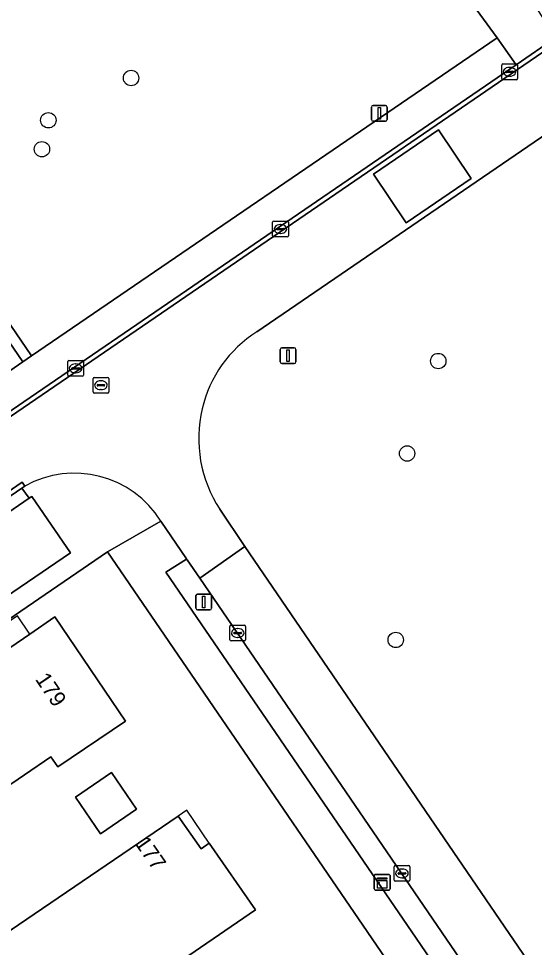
# Model space of a CAD drawing. Extents: x 155275 to 156265, y 382654 to 383635.
# Drawn here: x 155548.9 to 155581.7, y 383337.1 to 383396.1 of the extents above; entities that cross this region are included whole.
import ezdxf

# ---------------------------------------------------------------- set-up
doc = ezdxf.new("R2010")
doc.units = 0
for name, color, linetype in [('IMGEO_Boom', 7, 'Continuous'), ('IMGEO_Erf', 7, 'Continuous'), ('IMGEO_Fietspad_gesloten', 7, 'Continuous'), ('IMGEO_Gemengd_bos', 7, 'Continuous'), ('IMGEO_Groenvoorziening', 7, 'Continuous'), ('IMGEO_Haag', 7, 'Continuous'), ('IMGEO_Kast', 7, 'Continuous'), ('IMGEO_Kolk', 7, 'Continuous'), ('IMGEO_Lichtmast', 7, 'Continuous'), ('IMGEO_Pand', 7, 'Continuous'), ('IMGEO_Pand_nummerreeks', 7, 'Continuous'), ('IMGEO_Pand_overbouw', 7, 'Continuous'), ('IMGEO_Rijbaan_lokaal_gesloten', 7, 'Continuous'), ('IMGEO_Rijbaan_lokaal_open', 7, 'Continuous'), ('IMGEO_Rioolput', 7, 'Continuous'), ('IMGEO_Verkeersbordpaal', 7, 'Continuous'), ('IMGEO_Voetpad_open', 7, 'Continuous')]:
    doc.layers.add(name, color=color, linetype=linetype)

msp = doc.modelspace()

# ---------------------------------------------------------------- linework, layer by layer
at = {"layer": 'IMGEO_Boom'}
for centre in [(155556.012, 383392.364), (155550.752, 383389.677), (155550.346, 383387.835), (155575.549, 383374.363), (155573.568, 383368.482), (155572.844, 383356.623)]:
    msp.add_circle(centre, 0.489, dxfattribs=at)
at = {"layer": 'IMGEO_Erf'}
for points in [[(155554.524, 383362.222), (155521.756, 383339.814), (155585.616, 383246.401), (155618.427, 383268.752), (155618.124, 383269.195)], [(155545.875, 383345.753), (155544.143, 383348.308), (155540.963, 383346.186), (155539.315, 383348.678), (155536.308, 383346.626), (155534.904, 383348.672), (155544.09, 383354.95), (155544.874, 383353.792), (155549.582, 383356.997), (155551.174, 383358.087), (155555.656, 383351.45), (155551.358, 383348.545), (155550.905, 383349.19)], [(155554.063, 383344.295), (155552.47, 383346.629), (155554.771, 383348.2), (155556.364, 383345.865)], [(155555.044, 383333.379), (155552.972, 383336.407), (155548.571, 383333.467), (155546.313, 383336.792), (155559.011, 383345.413), (155560.461, 383343.338), (155560.986, 383343.698), (155563.925, 383339.448)]]:
    msp.add_lwpolyline(points, close=True, dxfattribs=at)
at = {"layer": 'IMGEO_Fietspad_gesloten'}
msp.add_lwpolyline([(155575.918, 383399.274), (155576.851, 383398.278), (155579.299, 383394.927), (155580.501, 383393.203), (155583.028, 383394.932), (155581.886, 383396.704), (155578.625, 383400.853)], dxfattribs=at)
at = {"layer": 'IMGEO_Gemengd_bos'}
msp.add_lwpolyline([(155515.668, 383424.609), (155549.681, 383374.692), (155579.299, 383394.927), (155576.851, 383398.278), (155575.918, 383399.274)], dxfattribs=at)
at = {"layer": 'IMGEO_Groenvoorziening'}
for points in [[(155515.37, 383423.737), (155549.13, 383374.315), (155549.681, 383374.692), (155515.668, 383424.609)], [(155585.238, 383385.553), (155583.312, 383389.439), (155564.006, 383376.217)], [(155561.654, 383364.944), (155563.253, 383362.574), (155623.958, 383273.666), (155629.922, 383264.93), (155630.7, 383265.467)], [(155560.376, 383360.557), (155559.574, 383361.726), (155559.546, 383361.767), (155558.233, 383360.928), (155622.545, 383266.887), (155622.743, 383266.603)], [(155621.859, 383270.595), (155621.067, 383271.724), (155560.376, 383360.557)]]:
    msp.add_lwpolyline(points, dxfattribs=at)
msp.add_lwpolyline([(155549.701, 383365.753), (155549.531, 383365.636), (155539.666, 383358.883), (155542.073, 383355.304), (155552.16, 383362.169)], close=True, dxfattribs=at)
for centre, radius, start, end in [((155568.245, 383369.535), 7.913, 122.3933, 166.93555), ((155568.482, 383369.427), 8.168, 166.5718, 213.2894)]:
    msp.add_arc(centre, radius, start, end, dxfattribs=at)
at = {"layer": 'IMGEO_Haag'}
for points in [[(155515.37, 383423.737), (155549.13, 383374.315), (155549.681, 383374.692), (155515.668, 383424.609)], [(155560.376, 383360.557), (155559.574, 383361.726), (155559.546, 383361.767), (155558.233, 383360.928), (155622.545, 383266.887), (155622.743, 383266.603)], [(155621.859, 383270.595), (155621.067, 383271.724), (155560.376, 383360.557)]]:
    msp.add_lwpolyline(points, dxfattribs=at)
at = {"layer": 'IMGEO_Kast'}
for p, q in [((155571.48, 383340.783), (155571.48, 383341.624)), ((155571.48, 383341.624), (155571.48, 383340.783)), ((155571.555, 383341.708), (155572.396, 383341.708)), ((155572.396, 383341.708), (155571.555, 383341.708)), ((155572.48, 383341.633), (155572.48, 383340.792)), ((155572.48, 383340.792), (155572.48, 383341.633)), ((155572.405, 383340.708), (155571.564, 383340.708)), ((155571.564, 383340.708), (155572.405, 383340.708))]:
    msp.add_line(p, q, dxfattribs=at)
for points in [[(155571.675, 383341.498), (155572.275, 383341.498), (155572.275, 383341.413), (155571.675, 383341.413), (155571.675, 383341.498)], [(155571.675, 383341.323), (155572.275, 383341.323), (155572.275, 383340.834), (155571.675, 383340.834), (155571.675, 383341.323)]]:
    msp.add_lwpolyline(points, dxfattribs=at)
msp.add_circle((155571.759, 383341.172), 0.0377, dxfattribs=at)
for centre, start, end in [((155571.558, 383341.63), 92.4484, 184.28452), ((155571.558, 383341.63), 92.4484, 184.28452), ((155572.402, 383341.63), 2.4484, 94.28452), ((155572.402, 383341.63), 2.4484, 94.28452), ((155571.558, 383340.786), 182.4484, 274.28452), ((155571.558, 383340.786), 182.4484, 274.28452), ((155572.402, 383340.786), 272.4484, 4.28452), ((155572.402, 383340.786), 272.4484, 4.28452)]:
    msp.add_arc(centre, 0.0779, start, end, dxfattribs=at)
at = {"layer": 'IMGEO_Kolk'}
for p, q in [((155579.581, 383392.332), (155579.581, 383393.184)), ((155579.656, 383393.258), (155580.508, 383393.258)), ((155580.069, 383393.038), (155580.094, 383393.038)), ((155580.582, 383393.184), (155580.582, 383392.332)), ((155579.84, 383392.752), (155579.84, 383392.764)), ((155580.278, 383392.715), (155579.88, 383392.715)), ((155579.883, 383392.801), (155580.281, 383392.801)), ((155580.092, 383392.478), (155580.067, 383392.478)), ((155580.324, 383392.764), (155580.324, 383392.752)), ((155580.508, 383392.258), (155579.656, 383392.258)), ((155565.014, 383382.333), (155565.014, 383383.185)), ((155565.089, 383383.259), (155565.941, 383383.259)), ((155565.502, 383383.039), (155565.527, 383383.039)), ((155566.015, 383383.185), (155566.015, 383382.333)), ((155565.273, 383382.753), (155565.273, 383382.765)), ((155565.711, 383382.716), (155565.313, 383382.716)), ((155565.316, 383382.802), (155565.714, 383382.802)), ((155565.525, 383382.479), (155565.5, 383382.479)), ((155565.757, 383382.765), (155565.757, 383382.753)), ((155565.941, 383382.259), (155565.089, 383382.259)), ((155551.985, 383373.472), (155551.985, 383374.324)), ((155552.06, 383374.398), (155552.912, 383374.398)), ((155552.473, 383374.178), (155552.498, 383374.178)), ((155552.986, 383374.324), (155552.986, 383373.472)), ((155552.244, 383373.892), (155552.244, 383373.904)), ((155552.682, 383373.855), (155552.284, 383373.855)), ((155552.287, 383373.941), (155552.685, 383373.941)), ((155552.496, 383373.618), (155552.471, 383373.618)), ((155552.728, 383373.904), (155552.728, 383373.892)), ((155552.912, 383373.398), (155552.06, 383373.398)), ((155562.372, 383357.562), (155563.224, 383357.562)), ((155562.297, 383356.636), (155562.297, 383357.488)), ((155562.556, 383357.056), (155562.556, 383357.068)), ((155562.994, 383357.019), (155562.596, 383357.019)), ((155562.599, 383357.105), (155562.997, 383357.105)), ((155562.785, 383357.342), (155562.81, 383357.342)), ((155563.04, 383357.068), (155563.04, 383357.056)), ((155563.298, 383357.488), (155563.298, 383356.636)), ((155563.224, 383356.562), (155562.372, 383356.562)), ((155562.808, 383356.782), (155562.783, 383356.782)), ((155572.738, 383341.348), (155572.738, 383342.2)), ((155572.813, 383342.274), (155573.665, 383342.274)), ((155573.739, 383342.2), (155573.739, 383341.348)), ((155572.997, 383341.768), (155572.997, 383341.78)), ((155573.435, 383341.731), (155573.037, 383341.731)), ((155573.04, 383341.817), (155573.438, 383341.817)), ((155573.226, 383342.054), (155573.251, 383342.054)), ((155573.481, 383341.78), (155573.481, 383341.768)), ((155573.665, 383341.274), (155572.813, 383341.274)), ((155573.249, 383341.494), (155573.224, 383341.494))]:
    msp.add_line(p, q, dxfattribs=at)
for points in [[(155579.581, 383392.332), (155579.581, 383393.184)], [(155579.656, 383393.258), (155580.508, 383393.258)], [(155580.582, 383393.184), (155580.582, 383392.332)], [(155580.508, 383392.258), (155579.656, 383392.258)], [(155565.014, 383382.333), (155565.014, 383383.185)], [(155565.089, 383383.259), (155565.941, 383383.259)], [(155566.015, 383383.185), (155566.015, 383382.333)], [(155565.941, 383382.259), (155565.089, 383382.259)], [(155551.985, 383373.472), (155551.985, 383374.324)], [(155552.06, 383374.398), (155552.912, 383374.398)], [(155552.986, 383374.324), (155552.986, 383373.472)], [(155552.912, 383373.398), (155552.06, 383373.398)], [(155562.372, 383357.562), (155563.224, 383357.562)], [(155562.297, 383356.636), (155562.297, 383357.488)], [(155563.298, 383357.488), (155563.298, 383356.636)], [(155563.224, 383356.562), (155562.372, 383356.562)], [(155572.738, 383341.348), (155572.738, 383342.2)], [(155572.813, 383342.274), (155573.665, 383342.274)], [(155573.739, 383342.2), (155573.739, 383341.348)], [(155573.665, 383341.274), (155572.813, 383341.274)]]:
    msp.add_lwpolyline(points, dxfattribs=at)
for centre, radius, start, end in [((155579.658, 383393.182), 0.0765, 91.55205, 178.44795), ((155579.658, 383393.182), 0.0765, 91.55205, 178.44795), ((155580.506, 383393.182), 0.0765, 1.55205, 88.44795), ((155580.506, 383393.182), 0.0765, 1.55205, 88.44795), ((155579.88, 383392.761), 0.0403, 85.87752, 175.75265), ((155579.877, 383392.751), 0.0366, 178.93798, 274.71019), ((155580.281, 383392.758), 0.043, 264.86636, 352.45326), ((155580.285, 383392.763), 0.0386, 1.73085, 96.63898), ((155579.658, 383392.334), 0.0765, 181.55205, 268.44795), ((155579.658, 383392.334), 0.0765, 181.55205, 268.44795), ((155580.506, 383392.334), 0.0765, 271.55205, 358.44795), ((155580.506, 383392.334), 0.0765, 271.55205, 358.44795), ((155565.091, 383383.183), 0.0765, 91.55205, 178.44795), ((155565.091, 383383.183), 0.0765, 91.55205, 178.44795), ((155565.939, 383383.183), 0.0765, 1.55205, 88.44795), ((155565.939, 383383.183), 0.0765, 1.55205, 88.44795), ((155565.091, 383382.335), 0.0765, 181.55205, 268.44795), ((155565.091, 383382.335), 0.0765, 181.55205, 268.44795), ((155565.313, 383382.762), 0.0403, 85.87752, 175.75265), ((155565.31, 383382.752), 0.0366, 178.93798, 274.71019), ((155565.714, 383382.759), 0.043, 264.86636, 352.45326), ((155565.718, 383382.764), 0.0386, 1.73085, 96.63898), ((155565.939, 383382.335), 0.0765, 271.55205, 358.44795), ((155565.939, 383382.335), 0.0765, 271.55205, 358.44795), ((155552.062, 383374.322), 0.0765, 91.55205, 178.44795), ((155552.062, 383374.322), 0.0765, 91.55205, 178.44795), ((155552.91, 383374.322), 0.0765, 1.55205, 88.44795), ((155552.91, 383374.322), 0.0765, 1.55205, 88.44795), ((155552.062, 383373.474), 0.0765, 181.55205, 268.44795), ((155552.062, 383373.474), 0.0765, 181.55205, 268.44795), ((155552.284, 383373.901), 0.0403, 85.87752, 175.75265), ((155552.281, 383373.891), 0.0366, 178.93798, 274.71019), ((155552.685, 383373.898), 0.043, 264.86636, 352.45326), ((155552.689, 383373.903), 0.0386, 1.73085, 96.63898), ((155552.91, 383373.474), 0.0765, 271.55205, 358.44795), ((155552.91, 383373.474), 0.0765, 271.55205, 358.44795), ((155562.374, 383357.486), 0.0765, 91.55205, 178.44795), ((155562.374, 383357.486), 0.0765, 91.55205, 178.44795), ((155563.222, 383357.486), 0.0765, 1.55205, 88.44795), ((155563.222, 383357.486), 0.0765, 1.55205, 88.44795), ((155562.596, 383357.065), 0.0403, 85.87752, 175.75265), ((155562.593, 383357.055), 0.0366, 178.93798, 274.71019), ((155562.997, 383357.062), 0.043, 264.86636, 352.45326), ((155563.001, 383357.067), 0.0386, 1.73085, 96.63898), ((155562.374, 383356.638), 0.0765, 181.55205, 268.44795), ((155562.374, 383356.638), 0.0765, 181.55205, 268.44795), ((155563.222, 383356.638), 0.0765, 271.55205, 358.44795), ((155563.222, 383356.638), 0.0765, 271.55205, 358.44795), ((155572.815, 383342.198), 0.0765, 91.55205, 178.44795), ((155572.815, 383342.198), 0.0765, 91.55205, 178.44795), ((155573.663, 383342.198), 0.0765, 1.55205, 88.44795), ((155573.663, 383342.198), 0.0765, 1.55205, 88.44795), ((155573.037, 383341.777), 0.0403, 85.87752, 175.75265), ((155573.034, 383341.767), 0.0366, 178.93798, 274.71019), ((155573.438, 383341.774), 0.043, 264.86636, 352.45326), ((155573.442, 383341.779), 0.0386, 1.73085, 96.63898), ((155572.815, 383341.35), 0.0765, 181.55205, 268.44795), ((155572.815, 383341.35), 0.0765, 181.55205, 268.44795), ((155573.663, 383341.35), 0.0765, 271.55205, 358.44795), ((155573.663, 383341.35), 0.0765, 271.55205, 358.44795)]:
    msp.add_arc(centre, radius, start, end, dxfattribs=at)
for centre, major_axis, ratio, start_param, end_param in [((155580.068, 383392.758), (-0.387, 0.002), 0.722429, 4.712389, 7.853982), ((155580.093, 383392.758), (-0.39, 0.002), 0.717154, 1.570796, 4.712389), ((155565.501, 383382.759), (-0.387, 0.002), 0.722429, 4.712389, 7.853982), ((155565.526, 383382.759), (-0.39, 0.002), 0.717154, 1.570796, 4.712389), ((155552.472, 383373.898), (-0.387, 0.002), 0.722429, 4.712389, 7.853982), ((155552.497, 383373.898), (-0.39, 0.002), 0.717154, 1.570796, 4.712389), ((155562.784, 383357.062), (-0.387, 0.002), 0.722429, 4.712389, 7.853982), ((155562.809, 383357.062), (-0.39, 0.002), 0.717154, 1.570796, 4.712389), ((155573.225, 383341.774), (-0.387, 0.002), 0.722429, 4.712389, 7.853982), ((155573.25, 383341.774), (-0.39, 0.002), 0.717154, 1.570796, 4.712389)]:
    msp.add_ellipse(centre, major_axis=major_axis, ratio=ratio, start_param=start_param, end_param=end_param, dxfattribs=at)
at = {"layer": 'IMGEO_Lichtmast'}
for p, q in [((155571.404, 383390.616), (155572.194, 383390.616)), ((155572.194, 383390.616), (155571.404, 383390.616)), ((155571.304, 383389.716), (155571.304, 383390.516)), ((155571.304, 383390.516), (155571.304, 383389.716)), ((155572.294, 383390.516), (155572.294, 383389.716)), ((155572.294, 383389.716), (155572.294, 383390.516)), ((155572.194, 383389.616), (155571.404, 383389.616)), ((155571.404, 383389.616), (155572.194, 383389.616)), ((155560.135, 383358.641), (155560.135, 383359.441)), ((155560.135, 383359.441), (155560.135, 383358.641)), ((155560.235, 383359.541), (155561.025, 383359.541)), ((155561.025, 383359.541), (155560.235, 383359.541)), ((155561.125, 383359.441), (155561.125, 383358.641)), ((155561.125, 383358.641), (155561.125, 383359.441)), ((155561.025, 383358.541), (155560.235, 383358.541)), ((155560.235, 383358.541), (155561.025, 383358.541))]:
    msp.add_line(p, q, dxfattribs=at)
for points in [[(155571.724, 383390.491), (155571.874, 383390.491), (155571.874, 383389.741), (155571.724, 383389.741), (155571.724, 383390.491)], [(155560.555, 383359.416), (155560.705, 383359.416), (155560.705, 383358.666), (155560.555, 383358.666), (155560.555, 383359.416)]]:
    msp.add_lwpolyline(points, dxfattribs=at)
for centre, start, end in [((155571.404, 383390.516), 90, 180), ((155571.404, 383390.516), 90, 180), ((155572.194, 383390.516), 0, 90), ((155572.194, 383390.516), 360, 90), ((155571.404, 383389.716), 180, 270), ((155571.404, 383389.716), 180, 270), ((155572.194, 383389.716), 270, 0), ((155572.194, 383389.716), 270, 0), ((155560.235, 383359.441), 90, 180), ((155560.235, 383359.441), 90, 180), ((155561.025, 383359.441), 0, 90), ((155561.025, 383359.441), 360, 90), ((155560.235, 383358.641), 180, 270), ((155560.235, 383358.641), 180, 270), ((155561.025, 383358.641), 270, 0), ((155561.025, 383358.641), 270, 0)]:
    msp.add_arc(centre, 0.1, start, end, dxfattribs=at)
at = {"layer": 'IMGEO_Pand'}
for points in [[(155540.963, 383346.186), (155544.143, 383348.308), (155545.875, 383345.753), (155550.905, 383349.19), (155551.358, 383348.545), (155555.656, 383351.45), (155551.174, 383358.087), (155549.582, 383356.997), (155544.874, 383353.792), (155544.09, 383354.95), (155534.904, 383348.672), (155536.308, 383346.626), (155539.315, 383348.678)], [(155554.771, 383348.2), (155552.47, 383346.629), (155554.063, 383344.295), (155556.364, 383345.865)], [(155548.571, 383333.467), (155552.972, 383336.407), (155555.044, 383333.379), (155563.925, 383339.448), (155560.986, 383343.698), (155560.461, 383343.338), (155559.011, 383345.413), (155546.313, 383336.792)]]:
    msp.add_lwpolyline(points, close=True, dxfattribs=at)
at = {"layer": 'IMGEO_Pand_overbouw'}
for points in [[(155549.582, 383356.997), (155548.787, 383358.161), (155544.09, 383354.95), (155544.874, 383353.792)], [(155560.986, 383343.698), (155559.552, 383345.787), (155559.011, 383345.413), (155560.461, 383343.338)]]:
    msp.add_lwpolyline(points, close=True, dxfattribs=at)
at = {"layer": 'IMGEO_Rijbaan_lokaal_gesloten'}
msp.add_lwpolyline([(155563.253, 383362.574), (155560.376, 383360.557), (155621.067, 383271.724), (155623.958, 383273.666)], close=True, dxfattribs=at)
at = {"layer": 'IMGEO_Rijbaan_lokaal_open'}
for points in [[(155545.973, 383369.225), (155600.872, 383406.808), (155600.732, 383407.049), (155583.028, 383394.932), (155580.501, 383393.203), (155517.529, 383350.104)], [(155602.078, 383402.28), (155603.392, 383403.185), (155603.291, 383403.328), (155603.126, 383403.562), (155600.872, 383406.808), (155545.973, 383369.225), (155548.143, 383365.998), (155549.095, 383366.65), (155549.258, 383366.407)], [(155564.006, 383376.217), (155583.312, 383389.439), (155585.716, 383391.086), (155587.345, 383392.202)], [(155539.228, 383359.535), (155549.075, 383366.281), (155549.258, 383366.407), (155549.095, 383366.65), (155548.143, 383365.998)], [(155557.903, 383364.172), (155559.538, 383361.779), (155559.546, 383361.767), (155559.574, 383361.726), (155560.376, 383360.557), (155563.253, 383362.574), (155561.654, 383364.944)]]:
    msp.add_lwpolyline(points, dxfattribs=at)
for points in [[(155573.512, 383383.144), (155577.634, 383385.963), (155575.566, 383389.064), (155571.431, 383386.247)], [(155573.512, 383383.144), (155571.431, 383386.247), (155575.566, 383389.064), (155577.634, 383385.963)]]:
    msp.add_lwpolyline(points, close=True, dxfattribs=at)
for centre, radius, start, end in [((155568.245, 383369.535), 7.913, 122.3933, 166.93555), ((155568.482, 383369.427), 8.168, 166.5718, 213.2894), ((155552.414, 383360.778), 6.453, 31.73023, 119.27907)]:
    msp.add_arc(centre, radius, start, end, dxfattribs=at)
at = {"layer": 'IMGEO_Rioolput'}
for p, q in [((155553.593, 383372.398), (155553.593, 383373.25)), ((155553.668, 383373.324), (155554.52, 383373.324)), ((155553.895, 383372.867), (155554.293, 383372.867)), ((155554.081, 383373.104), (155554.106, 383373.104)), ((155554.594, 383373.25), (155554.594, 383372.398)), ((155554.52, 383372.324), (155553.668, 383372.324)), ((155553.852, 383372.818), (155553.852, 383372.83)), ((155554.29, 383372.781), (155553.892, 383372.781)), ((155554.104, 383372.544), (155554.079, 383372.544)), ((155554.336, 383372.83), (155554.336, 383372.818))]:
    msp.add_line(p, q, dxfattribs=at)
for points in [[(155553.593, 383372.398), (155553.593, 383373.25)], [(155553.668, 383373.324), (155554.52, 383373.324)], [(155554.594, 383373.25), (155554.594, 383372.398)], [(155554.52, 383372.324), (155553.668, 383372.324)]]:
    msp.add_lwpolyline(points, dxfattribs=at)
for centre, radius, start, end in [((155553.67, 383373.248), 0.0765, 91.55205, 178.44795), ((155553.67, 383373.248), 0.0765, 91.55205, 178.44795), ((155553.892, 383372.827), 0.0403, 85.87752, 175.75265), ((155554.297, 383372.829), 0.0386, 1.73085, 96.63898), ((155554.518, 383373.248), 0.0765, 1.55205, 88.44795), ((155554.518, 383373.248), 0.0765, 1.55205, 88.44795), ((155553.67, 383372.4), 0.0765, 181.55205, 268.44795), ((155553.67, 383372.4), 0.0765, 181.55205, 268.44795), ((155553.889, 383372.817), 0.0366, 178.93798, 274.71019), ((155554.293, 383372.824), 0.043, 264.86636, 352.45326), ((155554.518, 383372.4), 0.0765, 271.55205, 358.44795), ((155554.518, 383372.4), 0.0765, 271.55205, 358.44795)]:
    msp.add_arc(centre, radius, start, end, dxfattribs=at)
for centre, major_axis, ratio, start_param, end_param in [((155554.08, 383372.824), (-0.387, 0.002), 0.722429, 4.712389, 7.853982), ((155554.105, 383372.824), (-0.39, 0.002), 0.717154, 1.570796, 4.712389)]:
    msp.add_ellipse(centre, major_axis=major_axis, ratio=ratio, start_param=start_param, end_param=end_param, dxfattribs=at)
at = {"layer": 'IMGEO_Verkeersbordpaal'}
for p, q in [((155565.498, 383374.302), (155565.498, 383375.102)), ((155565.498, 383375.102), (155565.498, 383374.302)), ((155565.598, 383375.202), (155566.388, 383375.202)), ((155566.388, 383375.202), (155565.598, 383375.202)), ((155566.488, 383375.102), (155566.488, 383374.302)), ((155566.488, 383374.302), (155566.488, 383375.102)), ((155566.388, 383374.202), (155565.598, 383374.202)), ((155565.598, 383374.202), (155566.388, 383374.202))]:
    msp.add_line(p, q, dxfattribs=at)
msp.add_lwpolyline([(155565.918, 383375.077), (155566.068, 383375.077), (155566.068, 383374.327), (155565.918, 383374.327), (155565.918, 383375.077)], dxfattribs=at)
for centre, start, end in [((155565.598, 383375.102), 90, 180), ((155565.598, 383375.102), 90, 180), ((155566.388, 383375.102), 0, 90), ((155566.388, 383375.102), 360, 90), ((155565.598, 383374.302), 180, 270), ((155565.598, 383374.302), 180, 270), ((155566.388, 383374.302), 270, 0), ((155566.388, 383374.302), 270, 0)]:
    msp.add_arc(centre, 0.1, start, end, dxfattribs=at)
at = {"layer": 'IMGEO_Voetpad_open'}
for points in [[(155515.37, 383423.737), (155513.415, 383422.397), (155545.891, 383374.867), (155547.186, 383372.985), (155549.13, 383374.315)], [(155549.531, 383365.636), (155549.075, 383366.281), (155539.228, 383359.535), (155539.666, 383358.883)]]:
    msp.add_lwpolyline(points, close=True, dxfattribs=at)
for points in [[(155580.501, 383393.203), (155579.299, 383394.927), (155549.681, 383374.692), (155549.13, 383374.315), (155547.186, 383372.985), (155547.646, 383372.316), (155517.291, 383351.483), (155516.403, 383350.958), (155514.193, 383349.69)], [(155517.529, 383350.104), (155580.501, 383393.203)], [(155549.258, 383366.407), (155549.075, 383366.281), (155549.531, 383365.636), (155549.701, 383365.753), (155552.16, 383362.169), (155542.073, 383355.304), (155537.903, 383352.404), (155533.148, 383349.19), (155526.891, 383344.915), (155521.065, 383340.871), (155520.318, 383341.954)], [(155558.233, 383360.928), (155559.546, 383361.767), (155559.538, 383361.779), (155557.903, 383364.172), (155554.524, 383362.222), (155618.124, 383269.195), (155618.427, 383268.752), (155621.747, 383263.896)], [(155554.524, 383362.222), (155557.903, 383364.172)], [(155519.248, 383340.861), (155520.545, 383338.963), (155521.756, 383339.814), (155554.524, 383362.222)], [(155622.743, 383266.603), (155622.545, 383266.887), (155558.233, 383360.928)]]:
    msp.add_lwpolyline(points, dxfattribs=at)
msp.add_arc((155552.414, 383360.778), 6.453, 31.73023, 119.27907, dxfattribs=at)

# ---------------------------------------------------------------- texts
at = {"layer": 'IMGEO_Pand_nummerreeks'}
for s, rotation, p in [('179', 303.99584, (155549.886, 383354.122)), ('177', 304.93975, (155556.209, 383343.698))]:
    msp.add_text(s, height=1, rotation=rotation, dxfattribs=at).set_placement(p)

doc.saveas('drawing.dxf')
